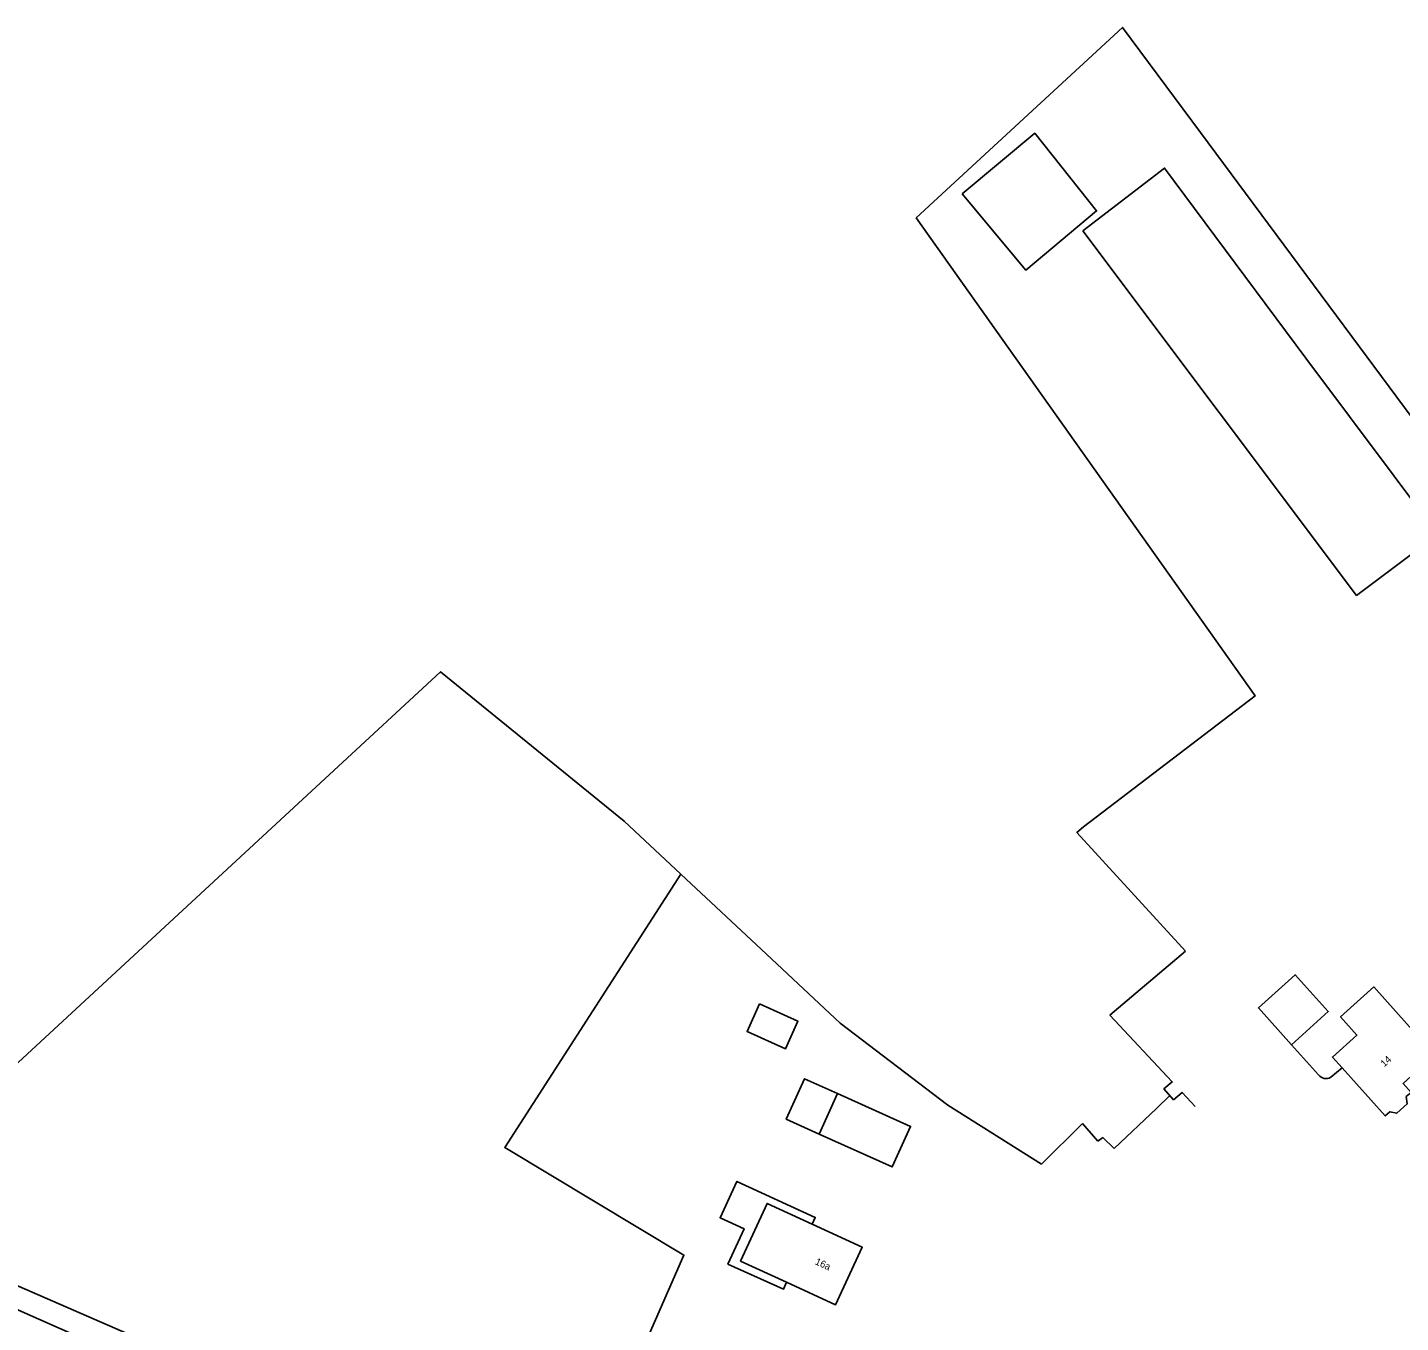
# Model space of a CAD drawing. Extents: x 136000 to 141000, y 400494 to 402006.
# Drawn here: x 137065.4 to 137260.2, y 401587.8 to 401771.4 of the extents above; entities that cross this region are included whole.
import ezdxf

# ---------------------------------------------------------------- set-up
doc = ezdxf.new("R2010")
doc.units = 0
for name, color, linetype in [('gg-afsc-draadraster', 7, 'Continuous'), ('gg-afsc-lijn draadraster', 7, 'Continuous'), ('gg-afsc-muur', 7, 'Continuous'), ('gg-anno-huisnummerreeks BGT', 7, 'Continuous'), ('gg-bbg-bijgebouw', 7, 'Continuous'), ('gg-bbg-gedigitaliseerde bebouwing', 7, 'Continuous'), ('gg-bbg-gedigitaliseerde bijgebouw', 7, 'Continuous'), ('gg-bbg-hoofdgebouw', 7, 'Continuous'), ('gg-bbg-luifel en loopbrug', 7, 'Continuous'), ('gg-knt-bronhoudergrens', 7, 'Continuous'), ('gt-grn-vlakafsluiter', 7, 'Continuous')]:
    doc.layers.add(name, color=color, linetype=linetype)

msp = doc.modelspace()

# ---------------------------------------------------------------- linework, layer by layer
at = {"layer": 'gg-afsc-draadraster'}
msp.add_line((137229.68, 401640.46), (137218.93, 401631.38), dxfattribs=at)
msp.add_lwpolyline([(137191.48, 401744.43), (137239.54, 401676.64), (137215.21, 401658.08)], dxfattribs=at)
at = {"layer": 'gg-afsc-lijn draadraster'}
msp.add_line((137229.68, 401640.46), (137218.93, 401631.38), dxfattribs=at)
for points in [[(137191.48, 401744.43), (137239.54, 401676.64), (137215.21, 401658.08)], [(137218.93, 401631.38), (137227.79, 401621.91), (137226.6, 401620.91), (137227.99, 401619.37), (137229.19, 401620.42), (137231.06, 401618.42)]]:
    msp.add_lwpolyline(points, dxfattribs=at)
at = {"layer": 'gg-afsc-muur'}
for p, q in [((137244.7, 401627.19), (137248.54, 401622.9)), ((137250.29, 401622.57), (137251.87, 401623.92))]:
    msp.add_line(p, q, dxfattribs=at)
msp.add_arc((137249.6, 401623.72), 1.34, 217.8912, 300.9567, dxfattribs=at)
at = {"layer": 'gg-bbg-bijgebouw'}
msp.add_line((137177.72, 401614.52), (137180.33, 401620.26), dxfattribs=at)
for points in [[(137244.7, 401627.19), (137249.91, 401631.88), (137245.21, 401637.1), (137240.01, 401632.4), (137244.7, 401627.19)], [(137177.72, 401614.52), (137188.08, 401609.86), (137190.69, 401615.6), (137180.33, 401620.26)]]:
    msp.add_lwpolyline(points, dxfattribs=at)
at = {"layer": 'gg-bbg-gedigitaliseerde bebouwing'}
msp.add_lwpolyline([(137266.14, 401624.49), (137256.37, 401635.38), (137251.66, 401631.16), (137253.99, 401628.56), (137250.51, 401625.43), (137251.87, 401623.92)], dxfattribs=at)
at = {"layer": 'gg-bbg-gedigitaliseerde bijgebouw'}
for points in [[(137198, 401747.86), (137208.29, 401756.45), (137217.05, 401745.42), (137207.01, 401737.05), (137198, 401747.86)], [(137215.12, 401742.62), (137226.7, 401751.51), (137246.74, 401724.57), (137265.44, 401699.55), (137253.94, 401690.9), (137215.12, 401742.62)]]:
    msp.add_lwpolyline(points, dxfattribs=at)
at = {"layer": 'gg-bbg-hoofdgebouw'}
for points in [[(137251.87, 401623.92), (137258, 401617.09), (137258.67, 401617.69), (137259.64, 401617.46), (137261.13, 401618.78), (137260.99, 401619.83), (137261.66, 401620.42), (137260.54, 401621.68), (137262.24, 401623.23), (137263.36, 401621.98), (137266.14, 401624.49)], [(137176.72, 401601.73), (137170.32, 401604.67), (137166.56, 401596.5), (137173.1, 401593.49)], [(137173.1, 401593.49), (137180.05, 401590.3), (137183.82, 401598.46), (137176.72, 401601.73)]]:
    msp.add_lwpolyline(points, dxfattribs=at)
at = {"layer": 'gg-bbg-luifel en loopbrug'}
for points in [[(137169.25, 401632.96), (137167.48, 401629.04), (137172.93, 401626.59), (137174.7, 401630.52), (137169.25, 401632.96)], [(137177.72, 401614.52), (137173.05, 401616.62), (137175.64, 401622.37), (137180.33, 401620.26)], [(137176.72, 401601.73), (137177.16, 401602.69), (137166.04, 401607.79), (137163.67, 401602.65), (137167.06, 401601.08), (137164.76, 401596.07), (137172.64, 401592.5), (137173.1, 401593.49)]]:
    msp.add_lwpolyline(points, dxfattribs=at)
at = {"layer": 'gg-knt-bronhoudergrens'}
for p, q in [((137227.79, 401621.91), (137218.93, 401631.38)), ((137226.6, 401620.91), (137227.79, 401621.91)), ((137225.57, 401618.13), (137227.45, 401619.97)), ((137227.45, 401619.97), (137226.6, 401620.91)), ((137219.56, 401612.48), (137225.57, 401618.13)), ((137209.27, 401610.23), (137215.05, 401616)), ((137215.05, 401616), (137217.24, 401613.5)), ((137217.24, 401613.5), (137217.93, 401614.02)), ((137217.93, 401614.02), (137219.56, 401612.48))]:
    msp.add_line(p, q, dxfattribs=at)
for points in [[(137308.88, 401695.15), (137298.89, 401705.78), (137280.01, 401691.54), (137231.79, 401756.54), (137220.73, 401771.45), (137191.48, 401744.43)], [(137040.75, 401603.11), (137124.01, 401680.07), (137150.05, 401658.9), (137158.09, 401651.38)], [(137040.75, 401603.11), (137035.6, 401605.35), (136954.37, 401641.77), (136916.84, 401660.23), (136915.67, 401657.84), (136997.85, 401618.86), (137139.02, 401556.38), (137138.3, 401554.75), (137140.14, 401553.93), (137139.26, 401551.95)], [(137215.21, 401658.08), (137214.27, 401657.29), (137229.68, 401640.46)], [(137158.09, 401651.38), (137170.22, 401640.03), (137180.67, 401630.26), (137195.98, 401618.63), (137209.27, 401610.23)]]:
    msp.add_lwpolyline(points, dxfattribs=at)
at = {"layer": 'gt-grn-vlakafsluiter'}
for points in [[(137158.09, 401651.38), (137133.12, 401612.6), (137158.52, 401597.36), (137148.29, 401574.03), (137152.13, 401572.45)], [(137040.75, 401603.11), (137125.49, 401566.22), (137145.53, 401556.71)]]:
    msp.add_lwpolyline(points, dxfattribs=at)

# ---------------------------------------------------------------- texts
at = {"layer": 'gg-anno-huisnummerreeks BGT'}
for s, rotation, p in [('14', 42.3, (137257.86, 401623.98)), ('16a', 335.2, (137177.04, 401596.09))]:
    msp.add_text(s, height=1, rotation=rotation, dxfattribs=at).set_placement(p)

doc.saveas('drawing.dxf')
